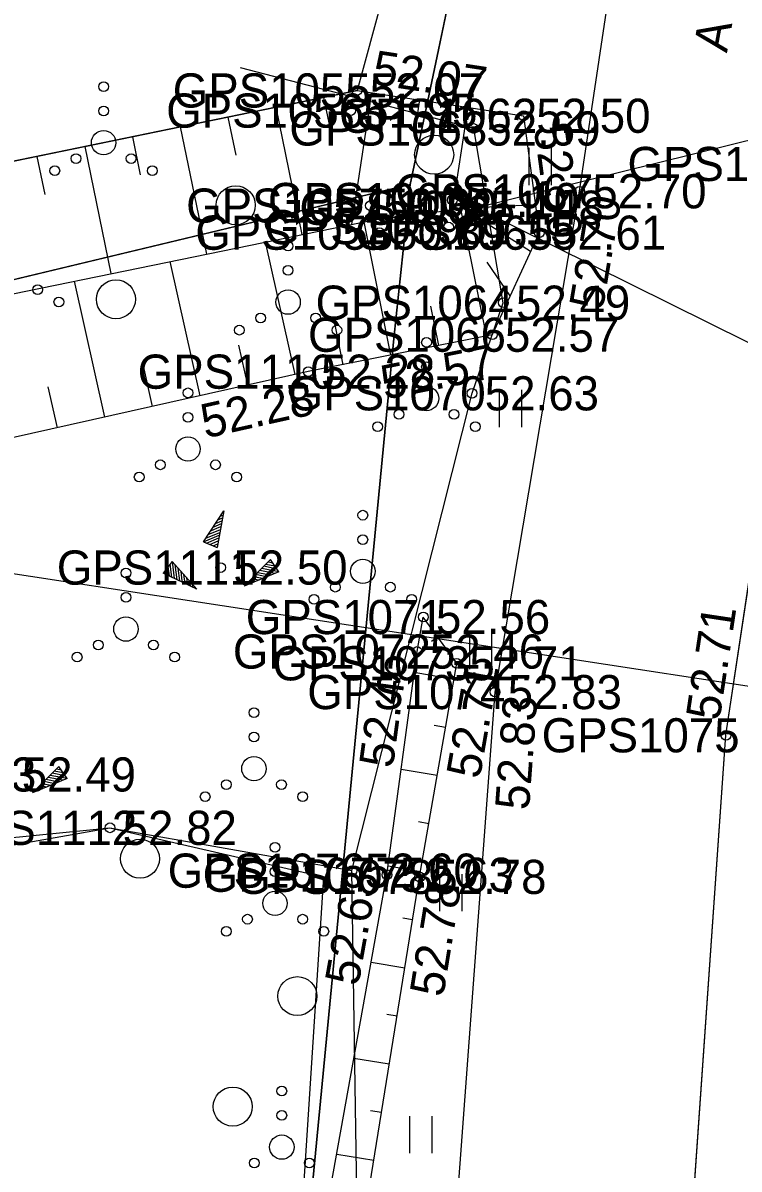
# Model space of a CAD drawing. Extents: x 551623 to 559850, y 6561220 to 6567135.
# Drawn here: x 555355.18 to 555369.86, y 6565103.39 to 6565126.89 of the extents above; entities that cross this region are included whole.
import ezdxf

# ---------------------------------------------------------------- set-up
doc = ezdxf.new("R2010")
doc.units = 0
for name, color, linetype in [('HALJASTUS', 7, 'Continuous'), ('KORGUS-EH2000', 7, 'Continuous'), ('KPOHULIIN', 7, 'Continuous'), ('MOOTKORG-EH2000', 7, 'Continuous'), ('MOOTMPUNKT', 7, 'Continuous'), ('MOOTNR', 7, 'Continuous'), ('MOOTPIIR', 7, 'Continuous'), ('PIIR', 7, 'Continuous'), ('RELJEEF', 7, 'Continuous'), ('TEE', 7, 'Continuous'), ('TRUUP', 7, 'Continuous')]:
    doc.layers.add(name, color=color, linetype=linetype)

msp = doc.modelspace()

# ---------------------------------------------------------------- linework, layer by layer
at = {"layer": 'HALJASTUS'}
for p, q in [((555365.554, 6565124.328), (555365.554, 6565123.567)), ((555366.009, 6565124.328), (555366.009, 6565123.567)), ((555364.943, 6565119.366), (555364.943, 6565118.604)), ((555365.398, 6565119.366), (555365.398, 6565118.604)), ((555364.332, 6565114.403), (555364.332, 6565113.642)), ((555364.787, 6565114.403), (555364.787, 6565113.642)), ((555363.72, 6565109.441), (555363.72, 6565108.68)), ((555364.175, 6565109.441), (555364.175, 6565108.68)), ((555363.107, 6565104.478), (555363.107, 6565103.717)), ((555363.563, 6565104.478), (555363.563, 6565103.717))]:
    msp.add_line(p, q, dxfattribs=at)
for points in [[(555365.185, 6565047.016), (555366.608, 6565048.747), (555365.463, 6565054.78), (555362.088, 6565071.328), (555360.693, 6565085.606), (555362.062, 6565100.254), (555361.925, 6565109.512), (555364.387, 6565119.298), (555365.028, 6565121.156), (555364.42, 6565124.727), (555359.637, 6565125.972)], [(555327.372, 6565104.268), (555333.487, 6565106.241), (555346.986, 6565109.396), (555356.962, 6565110.39), (555361.925, 6565109.512)]]:
    msp.add_lwpolyline(points, dxfattribs=at)
for centre, radius in [((555356.831, 6565125.586), 0.1), ((555356.831, 6565125.086), 0.1), ((555356.831, 6565124.436), 0.25), ((555363.61, 6565124.19), 0.4), ((555356.266, 6565124.111), 0.1), ((555357.396, 6565124.111), 0.1), ((555355.831, 6565123.861), 0.1), ((555357.831, 6565123.861), 0.1), ((555359.541, 6565123.154), 0.4), ((555360.615, 6565122.318), 0.1), ((555360.615, 6565121.818), 0.1), ((555355.479, 6565121.421), 0.1), ((555357.085, 6565121.226), 0.4), ((555355.914, 6565121.171), 0.1), ((555360.615, 6565121.168), 0.25), ((555360.05, 6565120.843), 0.1), ((555361.18, 6565120.843), 0.1), ((555359.615, 6565120.593), 0.1), ((555361.615, 6565120.593), 0.1), ((555363.453, 6565120.341), 0.1), ((555363.453, 6565119.841), 0.1), ((555358.561, 6565119.307), 0.1), ((555363.453, 6565119.191), 0.25), ((555358.561, 6565118.807), 0.1), ((555362.888, 6565118.866), 0.1), ((555364.018, 6565118.866), 0.1), ((555362.453, 6565118.616), 0.1), ((555364.453, 6565118.616), 0.1), ((555358.561, 6565118.157), 0.25), ((555357.996, 6565117.832), 0.1), ((555359.126, 6565117.832), 0.1), ((555357.561, 6565117.582), 0.1), ((555359.561, 6565117.582), 0.1), ((555362.147, 6565116.799), 0.1), ((555362.147, 6565116.299), 0.1), ((555362.147, 6565115.649), 0.25), ((555357.289, 6565115.615), 0.1), ((555361.582, 6565115.324), 0.1), ((555362.712, 6565115.324), 0.1), ((555357.289, 6565115.115), 0.1), ((555361.147, 6565115.074), 0.1), ((555363.147, 6565115.074), 0.1), ((555357.289, 6565114.465), 0.25), ((555356.724, 6565114.14), 0.1), ((555357.854, 6565114.14), 0.1), ((555356.289, 6565113.89), 0.1), ((555358.289, 6565113.89), 0.1), ((555359.914, 6565112.752), 0.1), ((555359.914, 6565112.252), 0.1), ((555359.914, 6565111.602), 0.25), ((555359.349, 6565111.277), 0.1), ((555360.479, 6565111.277), 0.1), ((555358.914, 6565111.027), 0.1), ((555360.914, 6565111.027), 0.1), ((555357.578, 6565109.757), 0.4), ((555360.347, 6565109.992), 0.1), ((555360.347, 6565109.492), 0.1), ((555360.347, 6565108.842), 0.25), ((555359.782, 6565108.517), 0.1), ((555360.912, 6565108.517), 0.1), ((555359.347, 6565108.267), 0.1), ((555361.347, 6565108.267), 0.1), ((555360.805, 6565106.939), 0.4), ((555359.48, 6565104.674), 0.4), ((555360.486, 6565104.994), 0.1), ((555360.486, 6565104.494), 0.1), ((555360.486, 6565103.844), 0.25), ((555359.921, 6565103.519), 0.1), ((555361.051, 6565103.519), 0.1)]:
    msp.add_circle(centre, radius, dxfattribs=at)
at = {"layer": 'KORGUS-EH2000'}
for centre in [(555362.029, 6565125.507), (555365.444, 6565124.988), (555366.593, 6565123.44), (555364.802, 6565120.499), (555361.029, 6565119.742), (555363.262, 6565114.004), (555364.073, 6565113.763), (555364.858, 6565113.173), (555369.594, 6565112.287), (555356.962, 6565110.39), (555362.642, 6565109.428), (555363.311, 6565109.384)]:
    msp.add_circle(centre, 0.1, dxfattribs=at)
at = {"layer": 'KPOHULIIN'}
msp.add_line((555329.033, 6565119.572), (555375.675, 6565112.435), dxfattribs=at)
at = {"layer": 'MOOTMPUNKT'}
for centre in [(555362.029, 6565125.507), (555361.895, 6565125.094), (555365.444, 6565124.988), (555364.42, 6565124.727), (555363.981, 6565123.261), (555366.593, 6565123.44), (555362.304, 6565123.146), (555364.487, 6565123.103), (555362.49, 6565122.591), (555363.905, 6565122.705), (555365.766, 6565122.591), (555365.028, 6565121.156), (555364.802, 6565120.499), (555361.029, 6565119.742), (555364.387, 6565119.298), (555359.232, 6565115.726), (555363.387, 6565114.711), (555363.262, 6565114.004), (555364.073, 6565113.763), (555364.858, 6565113.173), (555369.594, 6565112.287), (555356.962, 6565110.39), (555361.925, 6565109.512), (555362.642, 6565109.428), (555363.311, 6565109.384)]:
    msp.add_circle(centre, 0.1, dxfattribs=at)
at = {"layer": 'MOOTPIIR'}
for points in [[(555413.205, 6565364.686), (555411.398, 6565356.944), (555410.509, 6565353.99), (555403.362, 6565318.45), (555395.536, 6565279.368), (555391.508, 6565263.981), (555383.916, 6565230.577), (555382.951, 6565225.646), (555372.87, 6565176.08), (555365.309, 6565137.46), (555362.029, 6565125.507), (555350.887, 6565123.214), (555338.917, 6565119.711), (555317.832, 6565119.44), (555315.051, 6565120.092), (555299.831, 6565122.632), (555288.412, 6565133.905), (555268.035, 6565138.732)], [(555277.06, 6565106.584), (555291.997, 6565107.634), (555301.148, 6565108.092), (555306.213, 6565106.197), (555323.296, 6565105.89), (555333.487, 6565106.241), (555356.962, 6565110.39), (555361.341, 6565109.384), (555360.57, 6565097.42), (555361.028, 6565065.554), (555365.185, 6565047.016), (555370.617, 6565028.127), (555373.301, 6565030.391), (555378.184, 6565031.737), (555374.131, 6565047.919), (555372.342, 6565056.308), (555369.586, 6565071.741), (555368.642, 6565086.186), (555368.745, 6565100.14), (555369.594, 6565112.287), (555371.354, 6565124), (555373.306, 6565135.548), (555376.11, 6565151.678), (555380.814, 6565174.027)]]:
    msp.add_lwpolyline(points, dxfattribs=at)
at = {"layer": 'PIIR'}
for points in [[(555299.25, 6564626.57), (555283.21, 6564703.33), (555282.17, 6564723.09), (555283.28, 6564740.88), (555283.83, 6564743.87), (555292.4, 6564756.06), (555302.75, 6564765.42), (555370.08, 6564806.46), (555398.67, 6564827.39), (555405.06, 6564834.36), (555414.02, 6564857.57), (555414.37, 6564874.04), (555410.7, 6564895.66), (555382.57, 6564990.22), (555361.28, 6565065.55), (555360.57, 6565097.42), (555362.78, 6565120.42), (555363.12, 6565123.58), (555363.7, 6565126.34), (555385.6, 6565231.48), (555392.88, 6565265.99), (555415.55, 6565372.96)], [(555307.03, 6564911.6), (555306.58, 6564943.93), (555301.69, 6564959.19), (555297.89, 6564966.44), (555284.62, 6565010.72), (555286.82, 6565022.41), (555298.08, 6565033.06), (555323.9, 6565035.68), (555337.29, 6565046.66), (555339.51, 6565058.58), (555324.46, 6565074.96), (555295.15, 6565083.63), (555289.83, 6565088.53), (555288.85, 6565092.31), (555291.54, 6565100.48), (555303.59, 6565115.89), (555332.81, 6565116.31), (555363.12, 6565123.58), (555362.78, 6565120.42), (555360.57, 6565097.42), (555361.28, 6565065.55), (555382.57, 6564990.22), (555410.7, 6564895.66)]]:
    msp.add_lwpolyline(points, dxfattribs=at)
msp.add_lwpolyline([(555205.15, 6565297.11), (555208.78, 6565303.3), (555303.13, 6565302.54), (555320.51, 6565314.61), (555349.21, 6565267.88), (555392.88, 6565265.99), (555385.6, 6565231.48), (555363.7, 6565126.34), (555363.12, 6565123.58), (555332.81, 6565116.31), (555303.59, 6565115.89), (555310.07, 6565124.47), (555315.73, 6565134.86), (555315.28, 6565149.09), (555289.11, 6565186.6), (555261.42, 6565218.27), (555255.75, 6565226.79), (555254.61, 6565228.5), (555256.63, 6565245.54), (555293.54, 6565286.23), (555292.52, 6565297.57), (555275.38, 6565300.17)], close=True, dxfattribs=at)
at = {"layer": 'RELJEEF'}
for p, q in [((555362.323, 6565125.462), (555361.913, 6565122.762)), ((555361.341, 6565125.365), (555361.502, 6565124.582)), ((555363.312, 6565125.312), (555363.203, 6565124.597)), ((555359.382, 6565124.962), (555359.543, 6565124.179)), ((555360.362, 6565125.164), (555360.898, 6565122.554)), ((555364.301, 6565125.162), (555363.982, 6565123.06)), ((555358.403, 6565124.76), (555358.939, 6565122.153)), ((555357.423, 6565124.559), (555357.584, 6565123.777)), ((555356.444, 6565124.357), (555356.98, 6565121.752)), ((555355.464, 6565124.156), (555355.625, 6565123.375)), ((555364.683, 6565120.475), (555364.16, 6565123.083)), ((555365.689, 6565123.161), (555364.207, 6565123.089)), ((555365.588, 6565122.205), (555364.207, 6565123.089)), ((555362.722, 6565120.082), (555362.174, 6565122.815)), ((555360.762, 6565119.682), (555360.154, 6565122.402)), ((555358.811, 6565119.246), (555358.194, 6565122.001)), ((555365.17, 6565121.297), (555364.698, 6565121.985)), ((555356.859, 6565118.809), (555356.235, 6565121.6)), ((555363.703, 6565120.279), (555363.541, 6565121.082)), ((555361.742, 6565119.885), (555361.577, 6565120.704)), ((555359.787, 6565119.464), (555359.603, 6565120.285)), ((555357.835, 6565119.028), (555357.649, 6565119.859)), ((555355.883, 6565118.591), (555355.695, 6565119.434)), ((555358.877, 6565116.252), (555359.297, 6565116.892)), ((555359.297, 6565116.892), (555359.157, 6565116.137)), ((555359.172, 6565116.702), (555359.272, 6565116.742)), ((555359.222, 6565116.777), (555359.282, 6565116.802)), ((555359.272, 6565116.852), (555359.292, 6565116.862)), ((555358.977, 6565116.402), (555359.227, 6565116.507)), ((555359.027, 6565116.477), (555359.152, 6565116.532)), ((555359.077, 6565116.552), (555359.247, 6565116.627)), ((555359.127, 6565116.627), (555359.257, 6565116.687)), ((555359.152, 6565116.532), (555359.237, 6565116.567)), ((555358.877, 6565116.252), (555359.202, 6565116.392)), ((555358.927, 6565116.327), (555359.212, 6565116.447)), ((555358.942, 6565116.227), (555359.192, 6565116.332)), ((555359.007, 6565116.197), (555359.182, 6565116.272)), ((555358.877, 6565116.252), (555359.157, 6565116.137)), ((555358.877, 6565116.252), (555358.877, 6565116.252)), ((555359.077, 6565116.172), (555359.172, 6565116.212)), ((555359.142, 6565116.147), (555359.157, 6565116.152)), ((555358.235, 6565115.851), (555358.05, 6565115.611)), ((555358.19, 6565115.796), (555358.225, 6565115.526)), ((555358.235, 6565115.851), (555358.74, 6565115.281)), ((555358.235, 6565115.851), (555358.28, 6565115.501)), ((555358.235, 6565115.851), (555358.235, 6565115.851)), ((555359.715, 6565115.346), (555360.255, 6565115.891)), ((555360.305, 6565115.816), (555360.205, 6565115.836)), ((555360.265, 6565115.876), (555360.245, 6565115.876)), ((555360.425, 6565115.641), (555360.255, 6565115.891)), ((555358.74, 6565115.281), (555358.05, 6565115.611)), ((555358.06, 6565115.626), (555358.065, 6565115.606)), ((555358.105, 6565115.681), (555358.12, 6565115.581)), ((555358.15, 6565115.741), (555358.175, 6565115.556)), ((555358.295, 6565115.786), (555358.335, 6565115.476)), ((555358.355, 6565115.716), (555358.39, 6565115.451)), ((555358.415, 6565115.651), (555358.43, 6565115.511)), ((555358.47, 6565115.581), (555358.5, 6565115.396)), ((555360.425, 6565115.641), (555359.715, 6565115.346)), ((555360.04, 6565115.561), (555359.95, 6565115.581)), ((555360.255, 6565115.571), (555359.99, 6565115.621)), ((555360.34, 6565115.606), (555360.035, 6565115.666)), ((555360.175, 6565115.536), (555360.04, 6565115.561)), ((555360.425, 6565115.641), (555360.075, 6565115.706)), ((555360.385, 6565115.696), (555360.12, 6565115.751)), ((555360.345, 6565115.756), (555360.16, 6565115.791)), ((555360.425, 6565115.641), (555360.425, 6565115.641)), ((555358.43, 6565115.511), (555358.445, 6565115.421)), ((555358.53, 6565115.516), (555358.55, 6565115.371)), ((555358.59, 6565115.446), (555358.605, 6565115.346)), ((555358.65, 6565115.381), (555358.66, 6565115.316)), ((555359.755, 6565115.361), (555359.74, 6565115.366)), ((555359.84, 6565115.396), (555359.78, 6565115.411)), ((555359.925, 6565115.431), (555359.82, 6565115.451)), ((555360.005, 6565115.466), (555359.865, 6565115.496)), ((555360.09, 6565115.501), (555359.905, 6565115.536)), ((555358.71, 6565115.311), (555358.715, 6565115.291)), ((555363.684, 6565114.3), (555363.557, 6565114.208)), ((555364.015, 6565113.431), (555363.203, 6565113.572)), ((555363.843, 6565112.446), (555363.611, 6565112.486)), ((555355.375, 6565111.104), (555355.915, 6565111.649)), ((555355.965, 6565111.574), (555355.865, 6565111.594)), ((555355.925, 6565111.634), (555355.905, 6565111.634)), ((555356.085, 6565111.399), (555355.915, 6565111.649)), ((555363.672, 6565111.461), (555362.935, 6565111.589)), ((555356.085, 6565111.399), (555355.375, 6565111.104)), ((555355.7, 6565111.319), (555355.61, 6565111.339)), ((555355.915, 6565111.329), (555355.65, 6565111.379)), ((555356, 6565111.364), (555355.695, 6565111.424)), ((555356.085, 6565111.399), (555355.735, 6565111.464)), ((555356.045, 6565111.454), (555355.78, 6565111.509)), ((555356.005, 6565111.514), (555355.82, 6565111.549)), ((555356.085, 6565111.399), (555356.085, 6565111.399)), ((555355.415, 6565111.119), (555355.4, 6565111.124)), ((555355.5, 6565111.154), (555355.44, 6565111.169)), ((555355.585, 6565111.189), (555355.48, 6565111.209)), ((555355.665, 6565111.224), (555355.525, 6565111.254)), ((555355.75, 6565111.259), (555355.565, 6565111.294)), ((555355.835, 6565111.294), (555355.7, 6565111.319)), ((555363.5, 6565110.475), (555363.29, 6565110.512)), ((555363.329, 6565109.49), (555362.666, 6565109.606)), ((555363.168, 6565108.503), (555362.966, 6565108.536)), ((555363.009, 6565107.516), (555362.319, 6565107.628)), ((555362.849, 6565106.529), (555362.637, 6565106.563)), ((555362.689, 6565105.542), (555361.965, 6565105.659)), ((555362.53, 6565104.555), (555362.307, 6565104.59)), ((555362.37, 6565103.567), (555361.612, 6565103.69))]:
    msp.add_line(p, q, dxfattribs=at)
for points in [[(555317.832, 6565119.44), (555318.067, 6565118.667), (555321.727, 6565117.83), (555338.917, 6565119.711), (555350.887, 6565123.214), (555362.029, 6565125.507), (555365.444, 6565124.988), (555365.766, 6565122.591), (555364.802, 6565120.499), (555361.029, 6565119.742), (555342.017, 6565115.49), (555323.733, 6565113.195), (555318.738, 6565113.058), (555316.806, 6565113.009), (555315.605, 6565112.581), (555312.771, 6565107.812), (555310.547, 6565104.909)], [(555306.213, 6565106.197), (555312.205, 6565113.393), (555315.272, 6565116.224), (555316.543, 6565116.674), (555321.789, 6565115.777), (555339.924, 6565117.979), (555350.155, 6565120.356), (555362.381, 6565122.857), (555364.207, 6565123.089)], [(555370.899, 6565028.496), (555366.529, 6565047.013), (555360.837, 6565071.672), (555360.499, 6565085.719), (555361.152, 6565101.13), (555362.642, 6565109.428), (555363.262, 6565114.004), (555363.387, 6565114.711)], [(555371.533, 6565028.723), (555366.99, 6565047.01), (555361.75, 6565071.28), (555361.591, 6565085.522), (555361.919, 6565100.779), (555363.311, 6565109.384), (555364.073, 6565113.763), (555363.387, 6565114.711)]]:
    msp.add_lwpolyline(points, dxfattribs=at)
at = {"layer": 'TEE'}
for points in [[(555373.301, 6565030.391), (555369.291, 6565047.329), (555367.733, 6565055.296), (555364.884, 6565071.527), (555363.942, 6565086.126), (555363.94, 6565100.779), (555364.858, 6565113.173), (555366.593, 6565123.44), (555368.58, 6565136.796), (555371.421, 6565152.79), (555376.155, 6565175.289), (555380.889, 6565197.185), (555386.175, 6565222.231), (555388.587, 6565233.372), (555391.026, 6565244.4), (555394.929, 6565263.204), (555398.246, 6565278.793), (555401.555, 6565294.575), (555406.088, 6565316.432), (555410.293, 6565336.283), (555414.124, 6565354.355), (555417.092, 6565367.103)], [(555378.184, 6565031.737), (555374.131, 6565047.919), (555372.342, 6565056.308), (555369.586, 6565071.741), (555368.642, 6565086.186), (555368.745, 6565100.14), (555369.594, 6565112.287), (555371.354, 6565124), (555373.306, 6565135.548), (555376.11, 6565151.678), (555380.814, 6565174.027), (555385.485, 6565196.082), (555390.957, 6565221.103), (555393.171, 6565231.6), (555395.63, 6565243.311), (555399.725, 6565261.922), (555403.12, 6565277.79), (555406.565, 6565293.934), (555410.853, 6565315.262), (555415.006, 6565335.495), (555418.858, 6565352.692), (555421.651, 6565364.94)]]:
    msp.add_lwpolyline(points, dxfattribs=at)
at = {"layer": 'TRUUP'}
for p, q in [((555374.292, 6565125.533), (555364.487, 6565123.103)), ((555363.845, 6565123.407), (555363.918, 6565123.528)), ((555364.389, 6565123.078), (555363.845, 6565123.407)), ((555363.849, 6565123.404), (555363.984, 6565123.489)), ((555363.868, 6565123.445), (555363.96, 6565123.503)), ((555363.873, 6565123.389), (555364.008, 6565123.474)), ((555364.487, 6565123.103), (555363.881, 6565123.468)), ((555363.896, 6565123.492), (555363.936, 6565123.517)), ((555363.897, 6565123.375), (555364.032, 6565123.46)), ((555364.585, 6565123.127), (555363.918, 6565123.528)), ((555363.921, 6565123.36), (555364.056, 6565123.445)), ((555363.945, 6565123.346), (555364.08, 6565123.431)), ((555363.969, 6565123.331), (555364.104, 6565123.416)), ((555363.993, 6565123.317), (555364.128, 6565123.402)), ((555364.017, 6565123.303), (555364.152, 6565123.387)), ((555364.041, 6565123.288), (555364.176, 6565123.373)), ((555364.065, 6565123.274), (555364.2, 6565123.359)), ((555364.089, 6565123.259), (555364.224, 6565123.344)), ((555364.113, 6565123.245), (555364.248, 6565123.33)), ((555364.137, 6565123.23), (555364.272, 6565123.315)), ((555364.061, 6565122.534), (555364.389, 6565123.078)), ((555364.122, 6565122.497), (555364.487, 6565123.103)), ((555364.161, 6565123.216), (555364.296, 6565123.301)), ((555364.183, 6565122.46), (555364.585, 6565123.127)), ((555364.185, 6565123.201), (555364.32, 6565123.286)), ((555364.209, 6565123.187), (555364.344, 6565123.272)), ((555364.233, 6565123.172), (555364.368, 6565123.257)), ((555364.257, 6565123.158), (555364.392, 6565123.243)), ((555364.281, 6565123.144), (555364.416, 6565123.228)), ((555364.289, 6565122.913), (555364.557, 6565123.081)), ((555364.305, 6565123.129), (555364.44, 6565123.214)), ((555364.318, 6565122.96), (555364.584, 6565123.127)), ((555364.329, 6565123.115), (555364.464, 6565123.2)), ((555364.347, 6565123.008), (555364.56, 6565123.142)), ((555364.353, 6565123.1), (555364.488, 6565123.185)), ((555364.375, 6565123.055), (555364.536, 6565123.156)), ((555364.377, 6565123.086), (555364.512, 6565123.171)), ((555364.146, 6565122.675), (555364.414, 6565122.843)), ((555364.175, 6565122.722), (555364.442, 6565122.891)), ((555364.203, 6565122.77), (555364.471, 6565122.938)), ((555364.232, 6565122.817), (555364.5, 6565122.986)), ((555364.261, 6565122.865), (555364.529, 6565123.033)), ((555364.062, 6565122.533), (555364.328, 6565122.7)), ((555364.086, 6565122.519), (555364.299, 6565122.653)), ((555364.089, 6565122.58), (555364.356, 6565122.748)), ((555364.117, 6565122.627), (555364.385, 6565122.796)), ((555364.061, 6565122.534), (555364.183, 6565122.46)), ((555364.11, 6565122.504), (555364.27, 6565122.605)), ((555364.134, 6565122.49), (555364.242, 6565122.558)), ((555364.158, 6565122.475), (555364.213, 6565122.51))]:
    msp.add_line(p, q, dxfattribs=at)
msp.add_lwpolyline([(555364.487, 6565123.103), (555370.826, 6565119.954), (555379.101, 6565119.954)], dxfattribs=at)

# ---------------------------------------------------------------- texts
at = {"layer": 'KORGUS-EH2000'}
for s, rotation, p in [(' 52.07', 351.3683, (555362.055, 6565125.68)), (' 52.50', 277.6551, (555365.617, 6565125.012)), (' 52.70', 80.405, (555367.02, 6565120.725)), (' 52.57', 11.3479, (555362.34, 6565119.113)), (' 52.28', 12.6074, (555358.661, 6565118.314)), (' 52.71', 81.453, (555369.421, 6565112.313)), (' 52.46', 82.2868, (555362.725, 6565111.339)), (' 52.71', 80.1291, (555364.499, 6565111.117)), (' 52.83', 85.7663, (555365.535, 6565110.482)), (' 52.63', 79.8225, (555362.006, 6565106.873)), (' 52.78', 80.8145, (555363.753, 6565106.646))]:
    msp.add_text(s, height=0.7, rotation=rotation, dxfattribs=at).set_placement(p)
msp.add_text(' 52.82', height=0.7, dxfattribs=at).set_placement((555356.962, 6565110.04))
at = {"layer": 'MOOTKORG-EH2000'}
for s, p in [(' 52.07', (555362.029, 6565125.157)), (' 51.95', (555361.895, 6565124.744)), (' 52.50', (555365.444, 6565124.638)), (' 52.69', (555364.42, 6565124.377)), (' 52.70', (555366.593, 6565123.09)), (' 51.10', (555363.981, 6565122.911)), (' 50.90', (555362.304, 6565122.796)), (' 51.48', (555364.487, 6565122.753)), (' 50.89', (555362.49, 6565122.241)), (' 51.15', (555363.905, 6565122.355)), (' 52.61', (555365.766, 6565122.241)), (' 52.49', (555365.028, 6565120.806)), (' 52.57', (555364.802, 6565120.149)), (' 52.28', (555361.029, 6565119.392)), (' 52.63', (555364.387, 6565118.948)), (' 52.50', (555359.232, 6565115.376)), (' 52.56', (555363.387, 6565114.361)), (' 52.46', (555363.262, 6565113.654)), (' 52.71', (555364.073, 6565113.413)), (' 52.83', (555364.858, 6565112.823)), (' 52.49', (555354.892, 6565111.134)), (' 52.82', (555356.962, 6565110.04)), (' 52.60', (555361.925, 6565109.162)), (' 52.63', (555362.642, 6565109.078)), (' 52.78', (555363.311, 6565109.034))]:
    msp.add_text(s, height=0.7, dxfattribs=at).set_placement(p)
at = {"layer": 'MOOTNR'}
for s, p in [('GPS1055 ', (555358.249, 6565125.157)), ('GPS1056 ', (555358.115, 6565124.744)), ('GPS1062 ', (555361.664, 6565124.638)), ('GPS1063 ', (555360.64, 6565124.377)), ('GPS1068 ', (555367.574, 6565123.65)), ('GPS1067 ', (555362.813, 6565123.09)), ('GPS1060 ', (555360.201, 6565122.911)), ('GPS1057 ', (555358.524, 6565122.796)), ('GPS1061 ', (555360.847, 6565122.753)), ('GPS1058 ', (555358.711, 6565122.241)), ('GPS1059 ', (555360.126, 6565122.355)), ('GPS1065 ', (555361.986, 6565122.241)), ('GPS1064 ', (555361.178, 6565120.806)), ('GPS1066 ', (555361.023, 6565120.149)), ('GPS1110 ', (555357.53, 6565119.392)), ('GPS1070 ', (555360.607, 6565118.948)), ('GPS1111 ', (555355.872, 6565115.376)), ('GPS1071 ', (555359.747, 6565114.361)), ('GPS1072 ', (555359.482, 6565113.654)), ('GPS1073 ', (555360.293, 6565113.413)), ('GPS1074 ', (555361.008, 6565112.823)), ('GPS1075 ', (555365.814, 6565111.937)), ('GPS1113 ', (555351.392, 6565111.134)), ('GPS1112 ', (555353.462, 6565110.04)), ('GPS1076 ', (555358.146, 6565109.162)), ('GPS1077 ', (555358.862, 6565109.078)), ('GPS1078 ', (555359.531, 6565109.034))]:
    msp.add_text(s, height=0.7, dxfattribs=at).set_placement(p)
at = {"layer": 'TEE'}
msp.add_text('A', height=0.7, rotation=79.6738, dxfattribs=at).set_placement((555369.613, 6565126.265))

doc.saveas('drawing.dxf')
